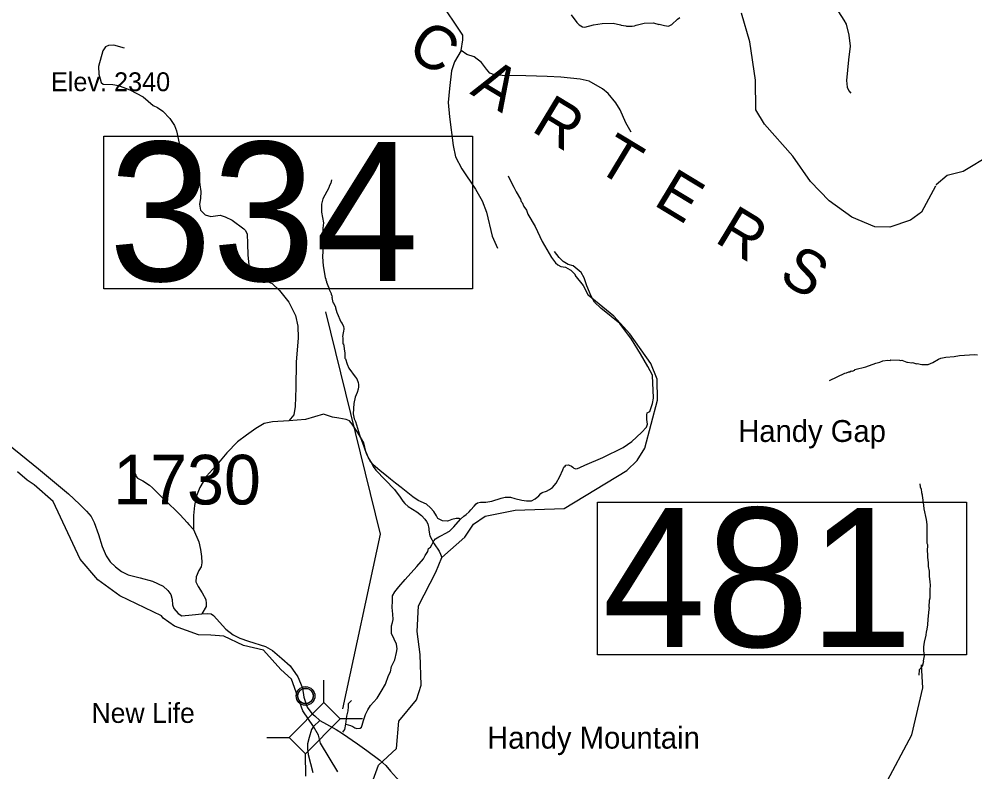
# Model space of a CAD drawing. Extents: x 1248224 to 1454986, y 825081 to 985870.
# Drawn here: x 1362582 to 1372209, y 949582 to 957166 of the extents above; entities that cross this region are included whole.
import ezdxf

# ---------------------------------------------------------------- set-up
doc = ezdxf.new("R2010")
doc.units = 0
for name, color, linetype in [('Exist Civil Demographics Community CELL', 7, 'Continuous'), ('Exist Civil Demographics Community Label', 7, 'Continuous'), ('Exist Geographical Mountain Summit Elevation Number Label', 7, 'Continuous'), ('Exist Geographical Mountain Summit Label', 7, 'Continuous'), ('Exist Hydrographic Creek Single Shore', 7, 'Continuous'), ('Exist Hydrographic Misc Water Feature', 7, 'Continuous'), ('Exist Road Non-System Type 51', 7, 'Continuous'), ('Exist Road Secondary Structure Standard Bridge CELL', 7, 'Continuous'), ('Exist Road Secondary Structure Standard Bridge Number Label', 7, 'Continuous'), ('Exist Road Secondary Type 41 Attributed', 7, 'Continuous'), ('Exist Road Secondary Type 51 Attributed', 7, 'Continuous'), ('Exist Road Secondary Type 51 Number Label', 7, 'Continuous')]:
    doc.layers.add(name, color=color, linetype=linetype)

msp = doc.modelspace()

# ---------------------------------------------------------------- linework, layer by layer
at = {"layer": 'Exist Civil Demographics Community CELL'}
msp.add_lwpolyline([(1365389.9, 950359.4), (1365390.9, 950365), (1365392.7, 950371.6), (1365395.6, 950378.8), (1365398.5, 950384.5), (1365401.9, 950390.2), (1365405.6, 950395.3), (1365409.6, 950399.7), (1365414.2, 950404.3), (1365419.7, 950408.9), (1365425.1, 950412.6), (1365430, 950415.4), (1365435.1, 950417.9), (1365440.5, 950420.2), (1365446.2, 950422), (1365450.5, 950423.2), (1365455.4, 950423.9), (1365459.5, 950424.6), (1365465.8, 950424.9), (1365470.3, 950424.8), (1365475.9, 950424.5), (1365480.8, 950423.8), (1365485.8, 950422.8), (1365490.8, 950421.4), (1365495.9, 950419.5), (1365502.6, 950416.5), (1365508.8, 950413), (1365513.9, 950409.5), (1365519.1, 950405.5), (1365522.4, 950402.3), (1365526.5, 950398), (1365530.4, 950393.3), (1365533.4, 950388.7), (1365536.6, 950383.7), (1365539, 950378.5), (1365541.1, 950373.5), (1365542.6, 950368.5), (1365543.9, 950363.9), (1365545, 950357.8), (1365545.6, 950353.1), (1365545.9, 950347.1), (1365545.7, 950341.3), (1365545.1, 950335.7), (1365544.2, 950330.2), (1365542.5, 950324), (1365540.7, 950318.2), (1365538.4, 950313.1), (1365535.2, 950307.1), (1365531.9, 950301.8), (1365528.5, 950297.1), (1365524.3, 950292.3), (1365519, 950287.4), (1365514, 950283.3), (1365508.9, 950279.8), (1365504.6, 950277.3), (1365497.8, 950274.1), (1365490.7, 950271.4), (1365484.7, 950269.9), (1365478.1, 950268.6), (1365473.7, 950268.1), (1365469.2, 950267.9), (1365463.6, 950267.9), (1365459.3, 950268.3), (1365453.7, 950269), (1365447.8, 950270.3), (1365443.2, 950271.6), (1365438, 950273.5), (1365433.4, 950275.5), (1365429.5, 950277.7), (1365422.7, 950281.8), (1365417.1, 950286.1), (1365412.2, 950290.6), (1365407.7, 950295.4), (1365404.6, 950299.4), (1365401.6, 950303.6), (1365397.5, 950310.7), (1365395.8, 950314.2), (1365394, 950318.2), (1365391.5, 950326.4), (1365389.9, 950333.5), (1365389.2, 950338.6), (1365388.9, 950344.9), (1365388.9, 950349.6), (1365389.4, 950356.1)], close=True, dxfattribs=at)
for centre, radius in [((1365467.5, 950347), 94.3), ((1365467.3, 950347.2), 76.7)]:
    msp.add_circle(centre, radius, dxfattribs=at)
at = {"layer": 'Exist Hydrographic Creek Single Shore'}
for points in [[(1371812.9, 955482), (1371671.8, 955221.9), (1371561.8, 955142), (1371351.8, 955070.8), (1371201.8, 955073.8), (1370970.8, 955170.3), (1370740.8, 955335.8), (1370552.7, 955530), (1370375.8, 955786.4), (1370090.8, 956107.2), (1370001.8, 956253.5), (1370000.7, 956552.3), (1369941.8, 956937.6), (1369858.7, 957224.3)], [(1366106.7, 949391.5), (1366203.7, 949648.9), (1366382.7, 949819.3), (1366405.7, 950094.6), (1366585.7, 950307.6), (1366630.7, 950454.4), (1366620.7, 950763.3), (1366591.8, 950996.9), (1366605.7, 951256), (1366780.7, 951593.9), (1366838.8, 951741.5), (1367071.7, 951946), (1367157.7, 952078.8), (1367276.7, 952158.5), (1367577.7, 952218.1), (1368070.7, 952234.5), (1368704.7, 952619), (1368806.7, 952718.7), (1368884.7, 952841.9), (1369011.8, 953328.6), (1369008.7, 953538.7), (1368944.7, 953697.5), (1368734.8, 953993.9), (1368571.7, 954174.5), (1368314, 954384.8)], [(1365793.7, 949581.6), (1365617.6, 949870.6), (1365598.5, 949951), (1365546.7, 950038), (1365441.6, 950198.9), (1365325, 950515.8), (1365218.8, 950612.8), (1365044.7, 950808.8), (1364841.6, 950855.7), (1364644.8, 950949.5), (1364513.5, 950958.9), (1364388.5, 950962), (1364147.9, 951049.5), (1364034.7, 951130.4), (1364016.7, 951155.9), (1363597.6, 951355.9), (1363376.6, 951517.9), (1363197.6, 951725), (1362926.6, 952304.9), (1362733.8, 952475.7), (1362662, 952519.5), (1362565.1, 952603.9)]]:
    msp.add_lwpolyline(points, dxfattribs=at)
at = {"layer": 'Exist Hydrographic Misc Water Feature'}
for points in [[(1368143.1, 957209.4), (1368200.7, 957132.4), (1368224.2, 957107.9), (1368255.8, 957087.2), (1368279.7, 957084.6), (1368368.2, 957106.7), (1368456.5, 957120.7), (1368564.7, 957126.3), (1368640.2, 957108.5), (1368648.1, 957104.4), (1368692, 957099.4), (1368700, 957095.2), (1368755.9, 957094), (1368780, 957097.4), (1368796.2, 957105), (1368876.5, 957123.3), (1368972.6, 957126.8), (1369024.3, 957111.9), (1369030.2, 957113.3), (1369082.5, 957100.7), (1369123.9, 957095.7), (1369156.3, 957111), (1369213.4, 957165.6), (1369237.8, 957183.2)], [(1373019.5, 955603.7), (1373014.8, 955608.5), (1372727.8, 955834.3), (1372595.9, 955869.8), (1372368.8, 955798.8), (1372089.8, 955630.4), (1371930.8, 955591), (1371819.9, 955494.7), (1371818.4, 955492.1)], [(1365730.1, 955546.1), (1365721.5, 955514.3), (1365704.8, 955482.7), (1365700.5, 955466.8), (1365642.1, 955356.1), (1365628.8, 955300.5), (1365629.5, 955222.6), (1365648.7, 955112), (1365641.6, 955060.2), (1365640.1, 954900.2), (1365643.9, 954892.1), (1365642.6, 954828.2), (1365637.3, 954772.4), (1365643.3, 954680.2), (1365664.8, 954563.7), (1365672.4, 954547.5), (1365672.3, 954539.6), (1365679.9, 954523.4), (1365679.8, 954515.4), (1365691.1, 954483.1), (1365706.3, 954450.8), (1365706.1, 954442.8), (1365725.3, 954402.4), (1365725.1, 954394.4), (1365732.8, 954378.2), (1365736.5, 954366.2), (1365732.4, 954362.3), (1365743.2, 954310), (1365748.8, 954306.5), (1365770.3, 954265.4), (1365768.5, 954257.5), (1365781.1, 954209.2), (1365786.8, 954202.6), (1365823.1, 954116.3), (1365834.7, 954100), (1365850, 954067.7), (1365851.6, 954047.6), (1365848.9, 954015.7), (1365844.8, 954007.8), (1365844.2, 953983.8), (1365839.9, 953969.9), (1365843.6, 953955.8), (1365844.2, 953893.8), (1365850.3, 953895.7), (1365857.3, 953847.6), (1365855.5, 953841.7), (1365864.2, 953803.4), (1365863.1, 953751.4), (1365868.8, 953744.8), (1365885.9, 953690.9), (1365903, 953650.5), (1365966.7, 953562.8)], [(1367507.1, 955586.2), (1367533.9, 955529.6), (1367566.7, 955472.9), (1367587.6, 955424.4), (1367632, 955351.4), (1367639.5, 955329.3), (1367649.3, 955319), (1367664.4, 955278.7), (1367691.7, 955242.1), (1367706.7, 955201.8), (1367780, 955076.1), (1367850.8, 954926.6), (1367945.2, 954764.5), (1367986.1, 954711.6), (1368007.6, 954691.2), (1368039.2, 954674.4), (1368087.1, 954665.3), (1368132.5, 954640.3), (1368140.4, 954636.1), (1368181.5, 954593.2), (1368181.4, 954587.2), (1368262.8, 954482), (1368314, 954384.8)], [(1370746.3, 953523.8), (1370899.9, 953598.3), (1370916, 953601.9), (1370940.3, 953613.4), (1370948.3, 953613.2), (1370964.4, 953620.9), (1370972.4, 953620.7), (1370998.6, 953630.1), (1371000.8, 953636.1), (1371109.3, 953661.6), (1371210.1, 953701.4), (1371250.3, 953710.4), (1371282.6, 953721.7), (1371330.8, 953728.6), (1371354.8, 953728.1), (1371362.8, 953731.9), (1371450.8, 953730), (1371458.7, 953725.8), (1371472.8, 953729.5), (1371522.3, 953708.3), (1371529.4, 953709.9), (1371574.2, 953703.1), (1371582.2, 953705), (1371622, 953694.1), (1371628.8, 953694.9), (1371673.9, 953685), (1371737.8, 953687.5), (1371786.3, 953706.4), (1371843, 953739.1), (1371867.2, 953748.5), (1371915.4, 953759.5), (1371999.6, 953765.6), (1372054.1, 953777.3), (1372204, 953787), (1372236, 953784.3)], [(1365966.7, 953562.8), (1365982.5, 953540.7), (1365997.7, 953504.4), (1366001.3, 953484.3), (1366000.8, 953460.3), (1365996.3, 953436.4), (1365987.6, 953404.7), (1365966.6, 953357.2), (1365953.2, 953293.4), (1365946.9, 953189.6), (1365957.7, 953137.4), (1365969.2, 953111.1), (1366010.2, 952976.2), (1366055.7, 952861.2), (1366082.1, 952782.6), (1366120.4, 952705.7), (1366128.2, 952697.6), (1366147.4, 952659.2), (1366176.5, 952620.5), (1366364.4, 952428.3), (1366420.6, 952351.1), (1366447.8, 952308.5), (1366467.3, 952286.1), (1366502.7, 952257.3), (1366589.5, 952203.4), (1366634.7, 952166.4), (1366669.9, 952129.5), (1366687.3, 952105.1), (1366698.8, 952080.8), (1366709.8, 952032.7), (1366709.5, 952018.7), (1366720.2, 951960.5), (1366762.5, 951879.5), (1366812.8, 951806.4), (1366828.2, 951774), (1366838.8, 951741.5)], [(1371655.7, 952485.5), (1371659, 952453.4), (1371666.5, 952429.2), (1371669.8, 952397.2), (1371677.3, 952373), (1371680.5, 952337), (1371684.3, 952328.9), (1371683.8, 952304.9), (1371691.1, 952272.8), (1371690.8, 952256.8), (1371694.6, 952248.7), (1371694.3, 952232.7), (1371719.9, 952124.1), (1371726.8, 952076), (1371726.7, 951886), (1371730.4, 951871.9), (1371728.8, 951802), (1371732.4, 951779.9), (1371731.6, 951741.9), (1371738.5, 951691.8), (1371737.5, 951651.8), (1371748.5, 951603.6), (1371747.4, 951551.6), (1371756.3, 951499.4), (1371757.4, 951459.3), (1371754.6, 951419.5), (1371754.7, 951331.5), (1371750.1, 951307.6), (1371746.7, 951243.6), (1371748.5, 951235.6), (1371744.2, 951219.7), (1371734.1, 951120), (1371732.8, 951064), (1371723.4, 951000.2), (1371719.2, 950992.3), (1371714.6, 950960.4), (1371696.9, 950888.8), (1371691.9, 950840.9), (1371691.1, 950803), (1371698.1, 950752.8), (1371688.9, 950701.1), (1371690.1, 950693.1), (1371679.7, 950645.3), (1371646.9, 950610), (1371643, 950556.1)], [(1369675.8, 945626.3), (1369678.8, 945767.5), (1369713.9, 945842.2), (1369982.8, 945928.7), (1370102.9, 946077.4), (1370189.8, 946249.6), (1370404.9, 946521), (1370701.8, 947145.4), (1370677.8, 947556.2), (1370631.9, 947764.1), (1370652.8, 948308.6), (1370942.9, 948601.6), (1371159.8, 949014.2), (1371302.8, 949444.7), (1371572.9, 949954.6), (1371683.8, 950428.5), (1371671.8, 950661.8)]]:
    msp.add_lwpolyline(points, dxfattribs=at)
at = {"layer": 'Exist Road Non-System Type 51'}
for points in [[(1370654.3, 958094.8), (1370680.7, 958030.5), (1370700.5, 957980.9), (1370750, 957924.8), (1370783, 957888.4), (1370809.4, 957799.3), (1370825.9, 957703.5), (1370809.4, 957581.3), (1370799.5, 957465.7), (1370806.1, 957379.9), (1370819.3, 957300.6), (1370835.8, 957237.9), (1370888.6, 957155.3), (1370911.7, 957115.7), (1370938.1, 957003.4), (1370951.3, 956894.4), (1370934.8, 956755.7), (1370915, 956547.6), (1370921.6, 956481.6), (1370938.1, 956442), (1370961.2, 956418.8)], [(1367035.3, 956848), (1367050.6, 956955.5), (1367050.6, 957005), (1366978, 957114), (1366885.6, 957249.4)], [(1363644.3, 956871.6), (1363535, 956902.9), (1363481.8, 956899.8), (1363453.7, 956887.3), (1363425.6, 956846.6), (1363381.9, 956687.1), (1363385, 956612.1), (1363397.5, 956565.2), (1363410, 956527.7), (1363428.7, 956508.9), (1363525.6, 956505.8), (1363585, 956496.4), (1363697.4, 956452.6), (1363831.8, 956383.8), (1363931.8, 956296.3), (1363975.5, 956274.4), (1364028.7, 956236.9), (1364100.5, 956164.9), (1364147.4, 956093), (1364169.3, 956039.9), (1364194.3, 955914.8), (1364278.6, 955745.9), (1364384.2, 955594.1), (1364396.7, 955556.5), (1364403, 955497.1), (1364412.4, 955428.3), (1364409.2, 955359.5), (1364399.9, 955300.1), (1364409.2, 955240.7), (1364456.1, 955193.8), (1364512.4, 955178.2), (1364606.1, 955190.7), (1364659.2, 955175), (1364728, 955140.6), (1364846.2, 955054.2), (1364861.8, 955035.4), (1364880.6, 954997.9), (1364883.7, 954904.1), (1364886.8, 954788.4), (1364896.2, 954691.5), (1364911.8, 954635.2), (1364939.9, 954594.5), (1364983.7, 954572.7), (1365030.5, 954547.6), (1365130.5, 954503.9), (1365205.5, 954431.9), (1365299.3, 954313.1), (1365364.7, 954179.6), (1365389.7, 954073.3), (1365392.8, 953954.5), (1365374.1, 953710.6), (1365371, 953452.4), (1365361.6, 953264.8), (1365349.1, 953180.4), (1365299.1, 953118.1)], [(1367035.3, 956848), (1366968.7, 956735.8), (1366937.1, 956644.6), (1366916.1, 956465.7), (1366905.6, 956325.4), (1366916.1, 956181.6), (1366954.7, 955894), (1366979.2, 955778.3), (1367042.3, 955659), (1367179, 955452.1), (1367245.6, 955336.4), (1367291.1, 955220.6), (1367347.2, 954978.6), (1367399.8, 954859.4)], [(1368745.6, 956027.3), (1368693, 956122), (1368636.9, 956251.8), (1368591.4, 956321.9), (1368514.3, 956416.6), (1368458.2, 956462.2), (1368325, 956539.4), (1368233.9, 956560.4), (1368037.6, 956581.5), (1367900.9, 956588.5), (1367687.2, 956595.5), (1367448.8, 956599), (1367371.7, 956606), (1367322.7, 956620), (1367291.1, 956662.1), (1367238.5, 956728.8), (1367164.9, 956784.9), (1367091.3, 956809.4), (1367035.3, 956848)], [(1368934.2, 953214.1), (1368960.7, 953292.3), (1368970.8, 953347), (1368968.8, 953430), (1368966.7, 953494.8), (1368960.7, 953577.8), (1368914.2, 953664.8), (1368841.3, 953794.4), (1368750.1, 953941), (1368632.8, 954100.9), (1368440.6, 954252.7), (1368377.9, 954313.5), (1368345.5, 954376.2), (1368299, 954477.5), (1368274.7, 954560.5), (1368244.4, 954613.1), (1368161.4, 954679.9), (1368111.3, 954694.7), (1368060.7, 954723.1), (1368022.3, 954763.6), (1367973.7, 954824.3)], [(1365649.6, 953185.2), (1365467.5, 953132.7), (1365299.1, 953118.1), (1365134.8, 953109.3), (1365050.4, 953090.6), (1364967.4, 953042.7), (1364872.3, 952974.9), (1364781.7, 952906.1), (1364675.5, 952796.7), (1364591.1, 952696.6), (1364471.4, 952560.3), (1364401.1, 952447.6), (1364369.3, 952362.2), (1364349.3, 952264.6), (1364337.4, 952166.7), (1364340.5, 952022.6)], [(1367027.9, 952128.1), (1367014.2, 952136), (1366983.8, 952136), (1366939.3, 952125.9), (1366907, 952111.7), (1366896.9, 952109.7), (1366846.3, 952111.7), (1366799.8, 952134), (1366785.6, 952160.3), (1366759.3, 952206.9), (1366726.9, 952241.3), (1366686.5, 952277.8), (1366601.5, 952316.2), (1366548.9, 952354.7), (1366482.1, 952407.3), (1366431.6, 952445.8), (1366372.9, 952490.3), (1366324.4, 952530.8), (1366265.7, 952577.4), (1366219.2, 952613.8), (1366144.3, 952680.6), (1366101.8, 952747.4), (1366075.5, 952810.2), (1366055.3, 952897.2), (1365998.7, 952994.4), (1365935.9, 953085.5), (1365908.5, 953118.4), (1365876.2, 953132.6), (1365803.3, 953144.7), (1365738.6, 953156.9), (1365649.6, 953185.2)], [(1367027.9, 952128.1), (1367060.2, 952158.5), (1367086.5, 952176.7), (1367114.8, 952203.1), (1367133, 952221.3), (1367167.4, 952259.7), (1367185.6, 952284), (1367197.8, 952294.2), (1367230.1, 952300.2), (1367282.7, 952300.2), (1367343.4, 952310.3), (1367438.5, 952340.7), (1367479, 952348.8), (1367531.6, 952350.8), (1367576.1, 952336.7), (1367646.9, 952320.5), (1367691.4, 952312.4), (1367741.9, 952314.4), (1367780.4, 952332.6), (1367818.8, 952363), (1367837, 952387.3), (1367851.2, 952397.4), (1367893.7, 952409.5), (1367926, 952425.7), (1367956.4, 952446), (1367990.8, 952492.5), (1368027.2, 952559.4), (1368059.6, 952626.2), (1368067.6, 952650.5), (1368081.8, 952662.6), (1368089.9, 952672.7), (1368116.2, 952676.8), (1368122.3, 952672.7), (1368146.5, 952660.6), (1368158.7, 952650.5), (1368168.8, 952642.4), (1368189, 952636.3), (1368207.2, 952638.3), (1368229.5, 952648.4), (1368280.1, 952672.7), (1368463, 952751), (1368667.4, 952850.2), (1368754.4, 952911), (1368851.5, 953000.1), (1368900, 953054.7), (1368911.9, 953086.6), (1368905.8, 953131.1), (1368903.8, 953151.4), (1368905.8, 953179.7), (1368909.9, 953197.9), (1368934.2, 953214.1)], [(1363719.3, 952679.5), (1363741.8, 952607), (1363755.3, 952582.7), (1363760.9, 952558.6), (1363774.5, 952542.3), (1363828, 952513.2), (1363895.2, 952469.8), (1363924.6, 952443.2), (1363954.2, 952418.6), (1363985.5, 952381.9), (1364042.3, 952324.8), (1364093.5, 952279.7), (1364156.3, 952218.4), (1364201.5, 952175.5), (1364242.6, 952132.6), (1364275.9, 952093.9), (1364291.5, 952075.6), (1364340.5, 952022.6)], [(1365873.4, 950064), (1365920, 950050.3), (1365942.3, 950040.1), (1365962.5, 950026), (1365982.7, 950017.9), (1366019.1, 950021.9), (1366031.3, 950032), (1366037.3, 950052.3), (1366049.5, 950100.9), (1366069.7, 950159.6), (1366094, 950208.2), (1366120.3, 950250.7), (1366150.6, 950283.1), (1366189.1, 950323.6), (1366227.5, 950392.4), (1366274, 950467.3), (1366302.3, 950552.3), (1366324.6, 950590.8), (1366334.7, 950645.5), (1366365.1, 950712.3), (1366383.3, 950785.1), (1366389.3, 950821.6), (1366383.3, 950868.1), (1366361, 950918.8), (1366332.7, 950977.5), (1366332.7, 951024.9), (1366334.7, 951053.2), (1366344.8, 951085.6), (1366348.9, 951118), (1366346.9, 951172.7), (1366340.8, 951239.5), (1366342.8, 951304.2), (1366344.8, 951356.9), (1366367.1, 951395.3), (1366405.5, 951446), (1366472.3, 951520.9), (1366587.6, 951652.4), (1366656.1, 951728.2), (1366672.3, 951760.6), (1366698.6, 951801.1), (1366706.7, 951831.4), (1366726.9, 951847.6), (1366741.1, 951869.9), (1366759.3, 951908.4), (1366775.5, 951928.6), (1366809.9, 951950.9), (1366836.2, 951965.1), (1366874.6, 951985.3), (1366917.1, 952007.6), (1366961.6, 952050.1), (1367027.9, 952128.1)], [(1364340.5, 952022.6), (1364391.1, 951899.4), (1364409.9, 951824.3), (1364419.3, 951752.4), (1364422.4, 951689.9), (1364416.1, 951649.2), (1364391.1, 951611.7), (1364366.2, 951546), (1364363, 951496), (1364384.9, 951449.1), (1364425.5, 951386.6), (1364463, 951317.8), (1364466.1, 951280.2), (1364466.1, 951249), (1364424.2, 951174.2)], [(1365843, 949981.6), (1365863.3, 950009.3), (1365873.4, 950064), (1365883.5, 950142.9), (1365895.6, 950197.6), (1365899.7, 950236.1), (1365899.7, 950270.5), (1365930, 950300.8)]]:
    msp.add_lwpolyline(points, dxfattribs=at)
at = {"layer": 'Exist Road Secondary Structure Standard Bridge CELL'}
for p, q in [((1365653.1, 950279.9), (1365652, 950506.3)), ((1365814, 950120.7), (1366040.3, 950121.8)), ((1365077.2, 949927.2), (1365303.6, 949928.4)), ((1365469.3, 949539.1), (1365468.1, 949765.4))]:
    msp.add_line(p, q, dxfattribs=at)
msp.add_lwpolyline([(1365303.6, 949928.4), (1365652.4, 950280.7), (1365816.9, 950117.7), (1365468.1, 949765.4)], close=True, dxfattribs=at)
at = {"layer": 'Exist Road Secondary Structure Standard Bridge Number Label'}
for points in [[(1363434.6, 955985.8), (1367150.5, 955985.8), (1367150.5, 954449.4), (1363434.6, 954449.4)], [(1368408.7, 952299.2), (1372124.6, 952299.2), (1372124.6, 950762.7), (1368408.7, 950762.7)]]:
    msp.add_lwpolyline(points, close=True, dxfattribs=at)
msp.add_lwpolyline([(1365844.4, 950217.1), (1366223.7, 951975.9), (1365671.9, 954217.5)], dxfattribs=at)
at = {"layer": 'Exist Road Secondary Type 41 Attributed'}
for points in [[(1365436, 950426.8), (1365451.6, 950336.1), (1365484.6, 950235.7), (1365532.1, 950170.5), (1365560.2, 950145.5), (1365612.8, 950100.1)], [(1365612.8, 950100.1), (1365546.7, 950038)], [(1365612.8, 950100.1), (1365776.8, 950007.7), (1365841.3, 949970.2), (1365990.6, 949865), (1366085.8, 949797), (1366215.9, 949699.8), (1366276.1, 949645.3), (1366324.7, 949588.9), (1366414.1, 949487.8)], [(1365546.7, 950038), (1365526, 950009.3), (1365502.9, 949930.4), (1365488.6, 949865.8), (1365487.8, 949814.9), (1365494.8, 949756.4), (1365541.4, 949575.7)]]:
    msp.add_lwpolyline(points, dxfattribs=at)
at = {"layer": 'Exist Road Secondary Type 51 Attributed'}
msp.add_lwpolyline([(1362223.3, 953080.7), (1362776.1, 952634.8), (1363079.1, 952382), (1363189.2, 952280), (1363261.1, 952210.1), (1363307.7, 952153.7), (1363338.8, 952093.4), (1363381.5, 951974.8), (1363420.3, 951854.3), (1363459, 951759.7), (1363499.8, 951697.5), (1363552.2, 951647), (1363612.4, 951600.3), (1363682.4, 951567.3), (1363800.8, 951538.1), (1363927.1, 951503.1), (1364033.4, 951453.5), (1364081.9, 951410.7), (1364111.1, 951369.9), (1364122.7, 951317.4), (1364126.6, 951264.9), (1364142.1, 951229.9), (1364182.9, 951177.4), (1364219.8, 951154.1), (1364326.7, 951165.7), (1364424.2, 951174.2), (1364484.4, 951179), (1364515.5, 951173.2), (1364539.8, 951157.6), (1364664.1, 951020.6), (1364737.9, 950964.2), (1364804.6, 950930.7), (1364893, 950899.6), (1365062.9, 950847.1), (1365133.8, 950806.3), (1365230, 950724.6), (1365314.1, 950652.2), (1365389.8, 950541.4), (1365415.6, 950476.5), (1365436, 950426.8)], dxfattribs=at)

# ---------------------------------------------------------------- texts
at = {"layer": 'Exist Civil Demographics Community Label'}
msp.add_text('New Life', height=200, dxfattribs=at).set_placement((1363311.6, 950075.7))
at = {"layer": 'Exist Geographical Mountain Summit Elevation Number Label'}
msp.add_text('Elev. 2340', height=190, dxfattribs=at).set_placement((1362903.2, 956439.7))
at = {"layer": 'Exist Geographical Mountain Summit Label'}
msp.add_text('C  A  R  T  E  R  S', height=440, rotation=328.82018, dxfattribs=at).set_placement((1366471, 956806.7))
for s, p in [('Handy Gap', (1369825, 952906.3)), ('Handy Mountain', (1367296.3, 949816.8))]:
    msp.add_text(s, height=220, dxfattribs=at).set_placement(p)
at = {"layer": 'Exist Road Secondary Structure Standard Bridge Number Label'}
for s, p in [('334', (1363484.8, 954528.5)), ('481', (1368458.8, 950841.8))]:
    msp.add_text(s, height=1400, dxfattribs=at).set_placement(p)
at = {"layer": 'Exist Road Secondary Type 51 Number Label'}
msp.add_text('1730', height=500, dxfattribs=at).set_placement((1363530.2, 952276.4))

doc.saveas('drawing.dxf')
